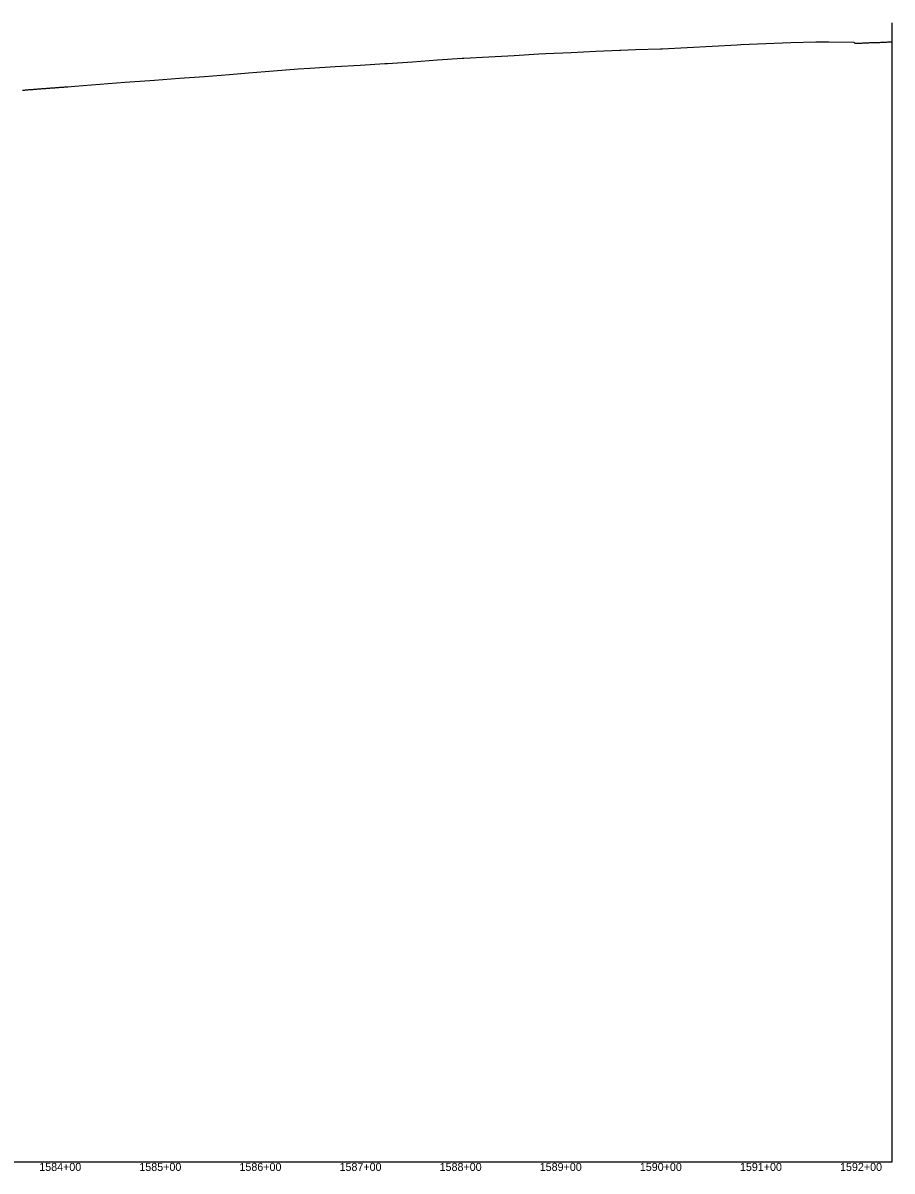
# Model space of a CAD drawing. Extents: x -3793 to 50787, y -1075 to 6138.
# Drawn here: x 45681 to 46550, y 2991 to 4138 of the extents above; entities that cross this region are included whole.
import ezdxf

# ---------------------------------------------------------------- set-up
doc = ezdxf.new("R2010")
doc.units = 0
for name, color, linetype in [('RD_DDB_Profile_EX', 7, 'Continuous'), ('RD_DDB_StaTX', 7, 'Continuous'), ('RD_GPK_Profile_Cell', 7, 'Continuous'), ('RD_Sketch10', 7, 'Continuous')]:
    doc.layers.add(name, color=color, linetype=linetype)

msp = doc.modelspace()

# ---------------------------------------------------------------- linework, layer by layer
at = {"layer": 'RD_DDB_Profile_EX'}
for points in [[(46018.177352, 4095.943915), (46043.054449, 4097.394905), (46045.454117, 4097.56048), (46070.41991, 4099.29392), (46095.385488, 4101.032775), (46120.274307, 4102.767855), (46121.924471, 4102.858735), (46146.940697, 4104.257475), (46171.956884, 4105.65699), (46196.857039, 4107.050715), (46203.874504, 4107.38279), (46228.901001, 4108.558025), (46253.821549, 4109.729115), (46277.584493, 4110.84615), (46278.746754, 4110.899375), (46293.385972, 4111.388755), (46318.350354, 4112.226865), (46320.065297, 4112.317065), (46345.050699, 4113.65809), (46370.035973, 4115.00207), (46394.854807, 4116.33434), (46398.639277, 4116.4814), (46423.589667, 4117.43472), (46448.540259, 4118.387315), (46473.465879, 4119.335135), (46486.622022, 4119.176785), (46511.543619, 4118.88016), (46512.54723, 4117.74629), (46513.536645, 4117.746325), (46514.538443, 4117.795755), (46515.552284, 4117.796395), (46516.542047, 4117.89524), (46517.543846, 4117.89529), (46518.535062, 4117.84673), (46519.547673, 4117.946225), (46520.538666, 4118.094665), (46521.540464, 4118.09578), (46522.55262, 4118.096345), (46523.543963, 4118.195355), (46524.535281, 4118.196225), (46525.537079, 4118.19534), (46526.548103, 4118.24632), (46527.54068, 4118.345455), (46528.542389, 4118.345965), (46529.551649, 4118.346385), (46530.535494, 4118.396015), (46531.537292, 4118.446075), (46532.539089, 4118.446135), (46533.548444, 4118.496575), (46534.542615, 4118.59588), (46535.543816, 4118.646065), (46536.542205, 4118.64643), (46537.537499, 4118.646495), (46538.539234, 4118.696875), (46539.541033, 4118.796625), (46540.542832, 4118.84609), (46541.534103, 4118.846925), (46542.5359, 4118.896995), (46543.542549, 4118.947555), (46544.539451, 4118.897855), (46545.541249, 4119.14698), (46546.542445, 4119.14778), (46547.537907, 4119.197635), (46548.539585, 4119.247715), (46549.606205, 4119.297161)], [(45681.074167, 4070.892355), (45682.075982, 4070.94226), (45683.077796, 4071.043205), (45684.069728, 4071.14316), (45685.071931, 4071.144135), (45686.073746, 4071.24406), (45687.075561, 4071.39348), (45688.077376, 4071.49238), (45689.069304, 4071.542835), (45690.071017, 4071.64223), (45691.072837, 4071.69214), (45692.074651, 4071.792045), (45693.076466, 4071.79356), (45694.068401, 4071.94189), (45695.070107, 4072.04125), (45696.071928, 4072.092815), (45697.073743, 4072.190495), (45698.076045, 4072.2906), (45699.067977, 4072.342635), (45700.069686, 4072.44255), (45701.071506, 4072.492465), (45702.073321, 4072.492375), (45703.075136, 4072.543385), (45704.076951, 4072.692195), (45705.06889, 4072.8399), (45706.070598, 4072.94036), (45707.072413, 4072.9414), (45708.074228, 4072.9413), (45709.076043, 4073.090035), (45710.068466, 4073.1918), (45711.070177, 4073.14337), (45712.071992, 4073.193295), (45713.073807, 4073.34265), (45714.075622, 4073.391995), (45715.067563, 4073.39252), (45716.069269, 4073.54128), (45717.071084, 4073.641185), (45718.072899, 4073.740495), (45719.074714, 4073.840395), (45720.066661, 4073.840935), (45721.068361, 4073.99024), (45722.070662, 4074.04083), (45723.072477, 4074.09073), (45724.074292, 4074.14121), (45725.066237, 4074.191745), (45726.121048, 4074.294045), (45733.306877, 4074.97893), (45758.28921, 4076.852285), (45783.271334, 4078.72374), (45808.173632, 4080.5908), (45812.75631, 4080.934145), (45837.808078, 4082.81585), (45862.859238, 4084.69476), (45887.80422, 4086.56593), (45906.647587, 4088.14348), (45931.549747, 4090.238335), (45956.419302, 4092.339635), (45968.077667, 4093.019715), (45993.127531, 4094.48206), (46018.177352, 4095.943915)]]:
    msp.add_lwpolyline(points, dxfattribs=at)
at = {"layer": 'RD_GPK_Profile_Cell'}
msp.add_line((1000, 3000), (46549.603806, 3000), dxfattribs=at)
at = {"layer": 'RD_Sketch10'}
msp.add_line((46549.603806, 3000), (46549.603806, 4138.027692), dxfattribs=at)

# ---------------------------------------------------------------- texts
at = {"layer": 'RD_DDB_StaTX'}
for s, p in [('1584+00', (45697.651676, 2991)), ('1585+00', (45797.651676, 2991)), ('1586+00', (45897.651676, 2991)), ('1587+00', (45997.651676, 2991)), ('1588+00', (46097.651676, 2991)), ('1589+00', (46197.651676, 2991)), ('1590+00', (46297.651676, 2991)), ('1591+00', (46397.651676, 2991)), ('1592+00', (46497.651676, 2991))]:
    msp.add_text(s, height=8, dxfattribs=at).set_placement(p)

doc.saveas('drawing.dxf')
